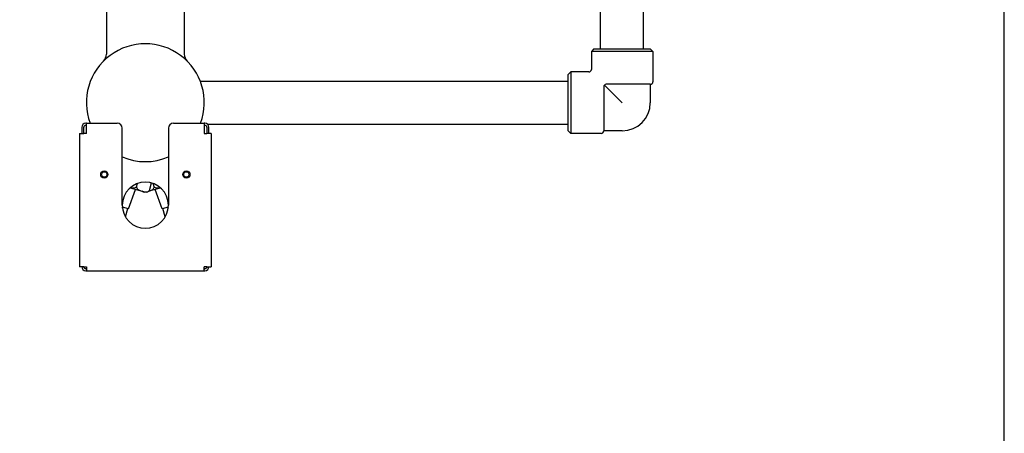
# Model space of a CAD drawing. Header units: inches. Extents: x 18 to 846, y -44 to 561.
# Tile 284 of 637: x 326 to 350, y 435 to 445. Entities that reach past the tile are written whole.
import ezdxf

# ---------------------------------------------------------------- set-up
doc = ezdxf.new("R2010")
doc.units = ezdxf.units.IN
doc.header["$LTSCALE"] = 24
doc.header["$MEASUREMENT"] = 0
doc.layers.add('Dimension (ANSI)', color=7, linetype='Continuous', lineweight=25)
doc.layers.add('Visible (ANSI)', color=7, linetype='Continuous', lineweight=30)
doc.styles.add('Note Text (ANSI)', font='tahoma.ttf')
doc.dimstyles.new('SB Fraction-16 (ANSI)', dxfattribs={"dimscale": 24, "dimtxt": 0.125, "dimasz": 0.098425, "dimexe": 0.125, "dimexo": 0.0625, "dimgap": 0.031496, "dimtad": 0, "dimtih": 1, "dimtoh": 1, "dimdec": 4, "dimrnd": 1e-08, "dimzin": 0, "dimdsep": 46, "dimlunit": 5, "dimtxsty": 'Note Text (ANSI)', "dimcen": 0.09, "dimdle": 0.393701, "dimclrd": 256, "dimclre": 256, "dimclrt": 256, "dimadec": 0, "dimazin": 3, "dimtfac": 0.96, "dimtofl": 0, "dimtmove": 0, "dimatfit": 3, "dimfxl": 1, "dimfrac": 2, "dimtolj": 1, "dimtzin": 12, "dimlwd": -1, "dimlwe": -1, "dimarcsym": 0})

# ---------------------------------------------------------------- blocks, each defined once
blk = doc.blocks.new('*D18')
at = {"layer": 'Defpoints', "color": 0, "transparency": 16777216}
for p in [(349.678, 522.087), (260.86, 408.087), (349.678, 408.087)]:
    blk.add_point(p, dxfattribs=at)
at = {"layer": 'Dimension (ANSI)', "transparency": 16777216}
for p, q in [((348.178, 522.087), (257.86, 522.087)), ((260.86, 519.724), (260.86, 464.348)), ((260.86, 410.449), (260.86, 459.826)), ((348.178, 408.087), (257.86, 408.087))]:
    blk.add_line(p, q, dxfattribs=at)
for points in [[(260.466, 519.724), (261.253, 519.724), (260.86, 522.087)], [(260.466, 410.449), (261.253, 410.449), (260.86, 408.087)]]:
    blk.add_solid(points, dxfattribs=at)
at = {"layer": 'Dimension (ANSI)', "transparency": 16777216, "insert": (257.76, 463.592), "char_height": 3, "attachment_point": 1, "style": 'Note Text (ANSI)'}
blk.add_mtext('\\A1;114', dxfattribs=at)

msp = doc.modelspace()

# ---------------------------------------------------------------- linework, layer by layer
at = {"layer": 'Visible (ANSI)'}
for p, q in [((349.67843, 408.08668), (349.67843, 522.08668)), ((339.83689, 444.71168), (339.83689, 451.41601)), ((340.88689, 444.71168), (340.88689, 449.75977)), ((327.79013, 447.75049), (327.79013, 444.58563)), ((329.69013, 447.73764), (329.69013, 444.58563)), ((339.67439, 444.71168), (339.61189, 444.64918)), ((341.11189, 444.64918), (339.61189, 444.64918)), ((339.61189, 444.64918), (339.61189, 444.21168)), ((339.67439, 444.71168), (341.04939, 444.71168)), ((341.04939, 444.71168), (341.11189, 444.64918)), ((341.11189, 444.64918), (341.11189, 443.90918)), ((339.04939, 444.08668), (339.11189, 444.14918)), ((339.04939, 442.71168), (339.04939, 444.08668)), ((339.11189, 444.14918), (339.11189, 442.64918)), ((339.54939, 444.14918), (339.11189, 444.14918)), ((330.07833, 443.92418), (339.04939, 443.92418)), ((339.91439, 443.78418), (339.91439, 442.71168)), ((340.36189, 443.39918), (339.93269, 443.82838)), ((341.04939, 443.84668), (339.97689, 443.84668)), ((341.04939, 443.84668), (341.04939, 443.39918)), ((327.30263, 442.89918), (327.29013, 442.89918)), ((327.29013, 442.84918), (327.30263, 442.84918)), ((327.30263, 442.89918), (328.05263, 442.89918)), ((327.30263, 442.64918), (327.30263, 442.89918)), ((329.42763, 442.89918), (330.17763, 442.89918)), ((330.17763, 442.89918), (330.17763, 442.64918)), ((330.19013, 442.89918), (330.17763, 442.89918)), ((330.17763, 442.84918), (330.19013, 442.84918)), ((330.25627, 442.87418), (339.04939, 442.87418)), ((327.13913, 442.64918), (327.23913, 442.64918)), ((327.13913, 442.64918), (327.13913, 439.39918)), ((327.19013, 442.79918), (327.19013, 442.64918)), ((327.30263, 442.64918), (327.23913, 442.64918)), ((327.24013, 442.64918), (327.24013, 442.79918)), ((328.17763, 440.89918), (328.17763, 442.77418)), ((329.30263, 442.77418), (329.30263, 440.89918)), ((330.17763, 442.64918), (330.24113, 442.64918)), ((330.24013, 442.79918), (330.24013, 442.64918)), ((330.34113, 442.64918), (330.24113, 442.64918)), ((330.29013, 442.64918), (330.29013, 442.79918)), ((330.34113, 442.64918), (330.34113, 439.39918)), ((339.04939, 442.71168), (339.11189, 442.64918)), ((339.85189, 442.64918), (339.11189, 442.64918)), ((340.36189, 442.71168), (339.91439, 442.71168)), ((328.52606, 441.34458), (328.54842, 441.42801)), ((328.83999, 441.26046), (328.88856, 441.44174)), ((328.95419, 441.34458), (328.93184, 441.42801)), ((328.33247, 440.81007), (328.50395, 441.2858)), ((328.36907, 441.32194), (328.66217, 441.2434)), ((328.67153, 441.24089), (328.66217, 441.2434)), ((328.67153, 441.24089), (328.73978, 441.22261)), ((328.82819, 441.24611), (329.11118, 441.32194)), ((329.14778, 440.81007), (328.97631, 441.2858)), ((328.33247, 440.81007), (328.17969, 440.85101)), ((328.18213, 440.82815), (328.18768, 440.84887)), ((328.25554, 440.61355), (328.30982, 440.81614)), ((329.30056, 440.85101), (329.14778, 440.81007)), ((329.22471, 440.61355), (329.17043, 440.81614)), ((329.29257, 440.84887), (329.29812, 440.82815)), ((327.23913, 439.39918), (327.13913, 439.39918)), ((327.23913, 439.39918), (327.30263, 439.39918)), ((327.30263, 439.34918), (327.29013, 439.34918)), ((327.29013, 439.29918), (327.30263, 439.29918)), ((327.30263, 439.39918), (327.30263, 439.29918)), ((327.30263, 439.29918), (330.17763, 439.29918)), ((330.17763, 439.29918), (330.17763, 439.39918)), ((330.24113, 439.39918), (330.17763, 439.39918)), ((330.19013, 439.34918), (330.17763, 439.34918)), ((330.17763, 439.29918), (330.19013, 439.29918)), ((330.24113, 439.39918), (330.34113, 439.39918))]:
    msp.add_line(p, q, dxfattribs=at)
for centre, radius in [((327.74013, 441.64918), 0.0885), ((327.74013, 441.64918), 0.065), ((329.74013, 441.64918), 0.0885), ((329.74013, 441.64918), 0.065)]:
    msp.add_circle(centre, radius, dxfattribs=at)
for centre, radius, start, end in [((328.74013, 443.39918), 1.4375, 339.645594, 200.354406), ((327.54013, 444.58563), 0.25, 315.32539, 0), ((329.94013, 444.58563), 0.25, 180, 224.67461), ((339.54939, 444.21168), 0.0625, 270, 0), ((339.97689, 443.78418), 0.0625, 90, 180), ((341.04939, 443.90918), 0.0625, 270, 0), ((340.36189, 443.39918), 0.6875, 270, 0), ((327.29013, 442.79918), 0.1, 90, 180), ((327.29013, 442.79918), 0.05, 90, 180), ((328.05263, 442.77418), 0.125, 0, 90), ((329.42763, 442.77418), 0.125, 90, 180), ((330.19013, 442.79918), 0.1, 0, 90), ((330.19013, 442.79918), 0.05, 0, 90), ((339.85189, 442.71168), 0.0625, 270, 0), ((328.74013, 443.39918), 1.4375, 246.964316, 293.035684), ((328.74013, 443.39918), 1.4375, 246.964316, 293.035684), ((328.74013, 440.89918), 0.5625, 0, 180), ((328.71672, 441.31128), 0.0918, 225.22745, 284.773452), ((328.76354, 441.31128), 0.0918, 255, 326.386238), ((328.74013, 440.89918), 0.5625, 180, 0), ((327.29013, 439.39918), 0.1, 180, 270), ((327.29013, 439.39918), 0.05, 180, 270), ((330.19013, 439.39918), 0.1, 270, 0), ((330.19013, 439.39918), 0.05, 270, 0)]:
    msp.add_arc(centre, radius, start, end, dxfattribs=at)
for points, knots in [([(328.37325, 441.32554), (328.39818, 441.32148), (328.42277, 441.31914), (328.46428, 441.32059), (328.48552, 441.3237), (328.51023, 441.33364), (328.51913, 441.33855), (328.52606, 441.34458)], [0.434081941, 0.434081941, 0.434081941, 0.434081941, 0.61417487, 0.61417487, 0.750529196, 0.750529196, 0.817136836, 0.817136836, 0.817136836, 0.817136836]), ([(328.52606, 441.34458), (328.52611, 441.34376), (328.52618, 441.34296), (328.52764, 441.32684), (328.5334, 441.31327), (328.54671, 441.29313), (328.55561, 441.28516), (328.57504, 441.27213), (328.58562, 441.26717), (328.61833, 441.25462), (328.64132, 441.24899), (328.66217, 441.2434)], [-0.824514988, -0.824514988, -0.824514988, -0.824514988, -0.817683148, -0.817683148, -0.680859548, -0.680859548, -0.51641643, -0.51641643, -0.351973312, -0.351973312, -0.023087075, -0.023087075, -0.023087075, -0.023087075]), ([(328.65231, 441.24605), (328.65316, 441.24524), (328.65399, 441.24447), (328.6645, 441.23522), (328.67623, 441.22956), (328.70203, 441.22193), (328.7184, 441.22192), (328.73465, 441.22396)], [-0.762043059, -0.762043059, -0.762043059, -0.762043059, -0.750529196, -0.750529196, -0.61417487, -0.61417487, -0.384817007, -0.384817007, -0.384817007, -0.384817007]), ([(328.67153, 441.24089), (328.69238, 441.23531), (328.7151, 441.22869), (328.74971, 441.2232), (328.76134, 441.22221), (328.78469, 441.22377), (328.79638, 441.22623), (328.81798, 441.23702), (328.82976, 441.24589), (328.83908, 441.25912), (328.83953, 441.25978), (328.83999, 441.26046)], [0.023087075, 0.023087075, 0.023087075, 0.023087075, 0.351973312, 0.351973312, 0.51641643, 0.51641643, 0.680859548, 0.680859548, 0.817683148, 0.817683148, 0.824514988, 0.824514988, 0.824514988, 0.824514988]), ([(328.8282, 441.24609), (328.84411, 441.25031), (328.86102, 441.25485), (328.8974, 441.26774), (328.91662, 441.2768), (328.9385, 441.29983), (328.94582, 441.3106), (328.95197, 441.32881), (328.95369, 441.33656), (328.95419, 441.34458)], [0.075401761, 0.075401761, 0.075401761, 0.075401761, 0.318630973, 0.318630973, 0.61417487, 0.61417487, 0.750529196, 0.750529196, 0.817136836, 0.817136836, 0.817136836, 0.817136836]), ([(328.95419, 441.34458), (328.96112, 441.33855), (328.97002, 441.33364), (328.99473, 441.3237), (329.01598, 441.32059), (329.05748, 441.31914), (329.08207, 441.32148), (329.107, 441.32554)], [-0.817136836, -0.817136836, -0.817136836, -0.817136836, -0.750529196, -0.750529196, -0.61417487, -0.61417487, -0.434081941, -0.434081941, -0.434081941, -0.434081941])]:
    msp.add_open_spline(points, degree=3, knots=knots, dxfattribs=at)

# ---------------------------------------------------------------- dimensions: what is measured, and where the dimension line sits
at = {"layer": 'Dimension (ANSI)'}
dim = msp.add_linear_dim(base=(260.85953, 408.08668), p1=(349.67843, 522.08668), p2=(349.67843, 408.08668), angle=90, dimstyle='SB Fraction-16 (ANSI)', override={"dimgap": 0.031496, "dimdec": 4, "dimtol": 0, "dimlim": 0, "dimtp": 0, "dimtm": 0, "dimtdec": 2, "dimatfit": 1}, dxfattribs=at)
dim.commit()
dim.dimension.update_dxf_attribs({"geometry": '*D18', "text_midpoint": (260.85953, 462.08668), "dimtype": 160})

doc.saveas('drawing.dxf')
